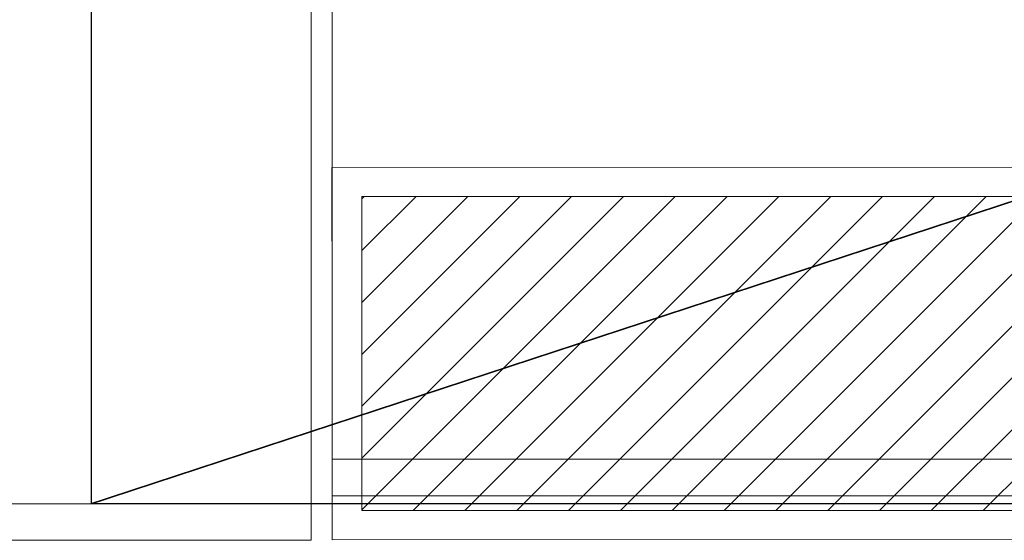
# Model space of a CAD drawing. Extents: x 3940905 to 4145695, y 925352 to 1109797.
# Tile 301 of 656: x 3982121 to 3982793, y 1099395 to 1099750. Entities that reach past the tile are written whole.
import ezdxf

# ---------------------------------------------------------------- set-up
doc = ezdxf.new("R2010")
doc.units = 0
doc.header["$LTSCALE"] = 750
doc.header["$MEASUREMENT"] = 0
doc.linetypes.add('DASHED', pattern=[0.75, 0.5, -0.25])
doc.layers.add('CKD Equipments', color=252, linetype='CONTINUOUS', lineweight=0)
doc.layers.add('CKD-Hood', color=1, linetype='CONTINUOUS')

msp = doc.modelspace()

# ---------------------------------------------------------------- hatches: boundary and pattern name
at = {"layer": 'CKD Equipments'}
h = msp.add_hatch(dxfattribs=at)
h.set_pattern_fill('ANSI31', color=256, scale=200)
h.set_pattern_definition([(45, (3982334.097, 1099395.565), (-17.67767, 17.67767), [])])
h.paths.add_polyline_path([(3983349.18, 1099629.8), (3983349.22, 1099415.59), (3982354.45, 1099415.41), (3982354.45, 1099629.62)])
h.paths.add_polyline_path([(3985187.46, 1099415.92), (3983654.16, 1099415.64), (3983654.12, 1099629.85), (3985187.46, 1099630.13)])

# ---------------------------------------------------------------- linework, layer by layer
at = {"layer": 'CKD Equipments', "color": 252, "true_color": 0x989898}
for p, q in [((3982319.71, 1100263.78), (3982319.71, 1099395.2)), ((3982334.1, 1100265.63), (3982334.1, 1099425.59)), ((3982334.1, 1099425.59), (3982334.1, 1099450.52)), ((3982334.1, 1099450.52), (3983349.18, 1099450.52)), ((3982334.1, 1099425.59), (3983349.18, 1099425.59)), ((3982019.52, 1099420.14), (3982319.71, 1099420.14)), ((3982019.52, 1099395.2), (3982319.71, 1099395.2))]:
    msp.add_line(p, q, dxfattribs=at)
at = {"layer": 'CKD Equipments'}
for p, q in [((3982334.1, 1099649.46), (3985203.96, 1099649.97)), ((3982334.1, 1099395.57), (3982334.1, 1099649.46)), ((3982354.45, 1099629.62), (3985187.46, 1099630.13)), ((3982354.45, 1099415.41), (3982354.45, 1099629.62)), ((3985187.46, 1099415.92), (3982354.45, 1099415.41)), ((3985203.96, 1099396.07), (3982334.1, 1099395.57))]:
    msp.add_line(p, q, dxfattribs=at)
at = {"layer": 'CKD Equipments', "color": 2, "lineweight": 30}
msp.add_line((3982334.1, 1099599.09), (3982334.1, 1099649.46), dxfattribs=at)
at = {"layer": 'CKD-Hood', "linetype": 'DASHED', "const_width": 1}
msp.add_lwpolyline([(3982169.87, 1100470.14), (3985369.87, 1100470.14), (3985369.87, 1099420.14), (3982169.87, 1099420.14), (3982169.87, 1100470.14), (3985369.87, 1099420.14), (3982169.87, 1099420.14), (3985369.87, 1100470.14)], dxfattribs=at)

doc.saveas('drawing.dxf')
